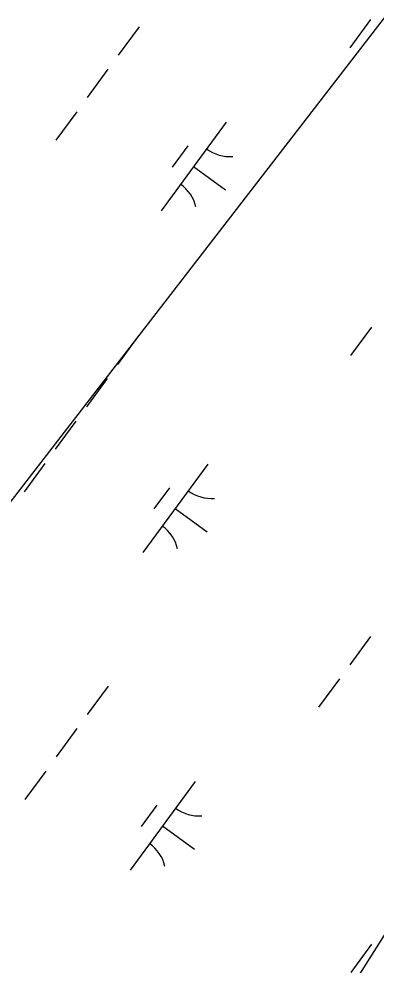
# Model space of a CAD drawing. Extents: x 3905714 to 3926767, y 183354 to 205755.
# Drawn here: x 3911793.3 to 3911955.9, y 187949.4 to 188380.9 of the extents above; entities that cross this region are included whole.
import ezdxf

# ---------------------------------------------------------------- set-up
doc = ezdxf.new("R2010")
doc.units = 0
for name, color, linetype in [('V-RRAP-FSHR', 7, 'Continuous'), ('V-UTIL-LINE', 7, 'Continuous'), ('V-WETL-SWMP', 7, 'Continuous')]:
    doc.layers.add(name, color=color, linetype=linetype)

msp = doc.modelspace()

# ---------------------------------------------------------------- linework, layer by layer
at = {"layer": 'V-RRAP-FSHR'}
msp.add_lwpolyline([(3912243.67, 188312.51), (3912214.58, 188285.92), (3912187.6, 188255.56), (3912160.61, 188226.38), (3912133.74, 188196.41), (3912107.2, 188166.48), (3912080.67, 188136.55), (3912054.13, 188106.62), (3912030.37, 188074.6), (3912008.92, 188040.84), (3911987.47, 188007.77), (3911966.17, 187973.31), (3911944.75, 187939.44), (3911923.63, 187905.47), (3911902.52, 187871.49), (3911881.6, 187837.4), (3911862.53, 187802.25)], dxfattribs=at)
at = {"layer": 'V-UTIL-LINE'}
msp.add_lwpolyline([(3920382.72, 200123.13), (3919431.34, 198911.04), (3917639.74, 196643.01), (3912670.96, 189304.15), (3911629.35, 187953.28)], dxfattribs=at)
at = {"layer": 'V-WETL-SWMP'}
for p, q in [((3911953.38, 188380.62), (3911943.92, 188367.71)), ((3911847.96, 188377.33), (3911838.51, 188364.42)), ((3911833.78, 188357.97), (3911824.32, 188345.06)), ((3911819.6, 188338.61), (3911810.14, 188325.7)), ((3911887.6, 188333.78), (3911858.05, 188293.44)), ((3911870.15, 188323.01), (3911863.06, 188313.33)), ((3911872.83, 188313.61), (3911887.35, 188302.97)), ((3911953.78, 188240.3), (3911944.32, 188227.4)), ((3911847.61, 188236.26), (3911838.16, 188223.36)), ((3911833.43, 188216.9), (3911823.97, 188204)), ((3911819.25, 188197.54), (3911809.79, 188184.64)), ((3911805.06, 188178.18), (3911795.61, 188165.28)), ((3911879.24, 188177.86), (3911849.69, 188137.52)), ((3911861.79, 188167.09), (3911854.7, 188157.41)), ((3911864.47, 188157.69), (3911878.99, 188147.05)), ((3911953.42, 188099.24), (3911943.97, 188086.33)), ((3911939.24, 188079.88), (3911929.78, 188066.97)), ((3911833.83, 188076.59), (3911824.37, 188063.68)), ((3911819.64, 188057.23), (3911810.19, 188044.32)), ((3911805.46, 188037.87), (3911796, 188024.96)), ((3911873.47, 188033.04), (3911843.92, 187992.7)), ((3911856.02, 188022.27), (3911848.92, 188012.59)), ((3911858.69, 188012.87), (3911873.21, 188002.23)), ((3911953.82, 187958.92), (3911944.37, 187946.01))]:
    msp.add_line(p, q, dxfattribs=at)
for centre, start, end in [((3911889.35, 188335.75), 233, 274.5436), ((3911856.7, 188291.19), 13, 54.5436), ((3911880.99, 188179.83), 233, 274.5436), ((3911848.34, 188135.27), 13, 54.5436), ((3911875.21, 188035.01), 233, 274.5436), ((3911842.56, 187990.45), 13, 54.5436)]:
    msp.add_arc(centre, 17.62, start, end, dxfattribs=at)

doc.saveas('drawing.dxf')
